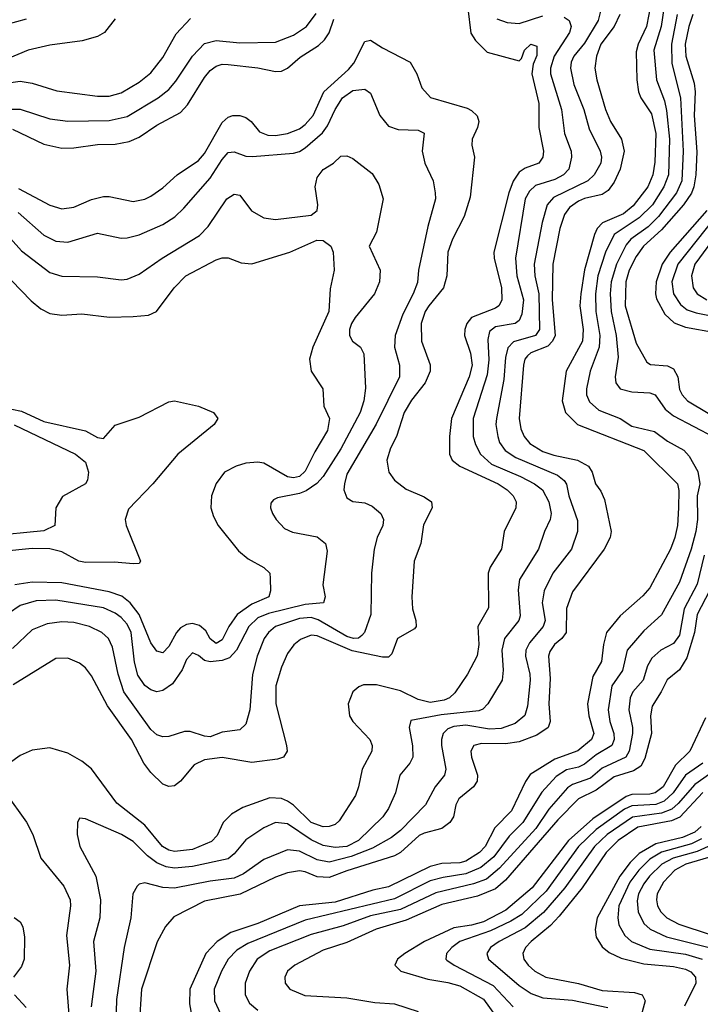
# Model space of a CAD drawing. Header units: inches. Extents: x 1308407 to 1441228, y 959628 to 1036311.
# Tile 309 of 656: x 1356668 to 1358960, y 1005939 to 1009253. Entities that reach past the tile are written whole.
import ezdxf

# ---------------------------------------------------------------- set-up
doc = ezdxf.new("R2010")
doc.units = ezdxf.units.IN
doc.header["$MEASUREMENT"] = 0
doc.layers.add('B3050', color=7, linetype='Continuous')

msp = doc.modelspace()

# ---------------------------------------------------------------- linework, layer by layer
at = {"layer": 'B3050', "color": 5}
for points, elevation in [([(1358795, 1009310), (1358778.8, 1009230), (1358750.9, 1009170), (1358744.5, 1009144.5), (1358746.5, 1009050), (1358752.5, 1009010), (1358760.4, 1008990), (1358795.7, 1008935.7), (1358810.3, 1008870), (1358807, 1008773), (1358800.6, 1008730), (1358783.9, 1008690), (1358734.1, 1008625.9), (1358701, 1008599), (1358630.9, 1008569.1), (1358613.3, 1008550), (1358604.2, 1008530), (1358569.8, 1008410.2), (1358557.6, 1008330), (1358554.5, 1008290), (1358565.2, 1008210), (1358563.8, 1008170), (1358508.9, 1008070), (1358494.7, 1007970), (1358506.5, 1007930), (1358546.9, 1007890), (1358770, 1007802.8), (1358882.9, 1007690), (1358887.9, 1007667.9), (1358887, 1007610), (1358882.9, 1007550), (1358874.9, 1007510), (1358859.2, 1007470), (1358790, 1007340.2), (1358766.3, 1007313.7), (1358690, 1007246.5), (1358644.3, 1007190), (1358633.8, 1007150), (1358627.7, 1007092.3), (1358597.8, 1007042.2), (1358579.7, 1006950), (1358584.2, 1006910), (1358601.7, 1006850), (1358593.9, 1006830), (1358548, 1006792), (1358470, 1006763.7), (1358387.7, 1006712.3), (1358371.7, 1006688.3), (1358324, 1006590), (1358267.7, 1006532.3), (1358236, 1006470), (1358216.9, 1006450), (1358170, 1006420.6), (1358150, 1006415.2), (1358090, 1006412.5), (1358050, 1006402.4), (1357910, 1006333.9), (1357857.6, 1006322.4), (1357730, 1006282.2), (1357610, 1006269.9), (1357470, 1006210.6), (1357379.3, 1006180.7), (1357332.7, 1006150), (1357295.1, 1006110), (1357241.5, 1005990), (1357239.7, 1005939.7), (1357252.1, 1005872.1)], 3120), ([(1358177.8, 1009290), (1358187.1, 1009207.1), (1358202.9, 1009182.9), (1358242.9, 1009142.9), (1358350, 1009113.8), (1358358, 1009122), (1358368.2, 1009150), (1358389.8, 1009170), (1358410, 1009163.8), (1358410, 1009132.3), (1358396.8, 1009103.2), (1358392.3, 1009070), (1358416.5, 1008970), (1358416.7, 1008890), (1358432.5, 1008810), (1358430.1, 1008790), (1358416.3, 1008770), (1358370, 1008752.9), (1358350, 1008739.2), (1358330.5, 1008709.5), (1358315.1, 1008670), (1358265.2, 1008470), (1358265.9, 1008450), (1358291.1, 1008350), (1358292, 1008308), (1358281.9, 1008290), (1358270, 1008281.4), (1358190.1, 1008250), (1358174.1, 1008230), (1358167.2, 1008210), (1358166.5, 1008190), (1358186.2, 1008130), (1358191.5, 1008090), (1358181.9, 1008050), (1358122.5, 1007910), (1358115.6, 1007850), (1358115.2, 1007790), (1358124.1, 1007770), (1358150.1, 1007750.1), (1358279.8, 1007690), (1358309.6, 1007670), (1358330.1, 1007650), (1358339.5, 1007630), (1358339.2, 1007610), (1358299.8, 1007530), (1358290.1, 1007469.9), (1358252.5, 1007410), (1358246, 1007390), (1358247.4, 1007272.6), (1358211.3, 1007210), (1358214.4, 1007150), (1358208.8, 1007111.2), (1358176.6, 1007050), (1358133.2, 1006986.8), (1358116.1, 1006970), (1358097.9, 1006962.1), (1358050, 1006954.4), (1358010, 1006964), (1357950, 1006993.5), (1357870, 1007013.5), (1357826.5, 1007013.5), (1357810, 1007007.5), (1357790.2, 1006990), (1357774.4, 1006950), (1357778.6, 1006910), (1357790.2, 1006890), (1357847.3, 1006830), (1357854.8, 1006810), (1357854.4, 1006790), (1357821.4, 1006730), (1357809.5, 1006670), (1357798.7, 1006641.3), (1357744, 1006556), (1357730, 1006543.9), (1357710, 1006536.7), (1357690, 1006535.9), (1357650, 1006550.3), (1357590, 1006608.6), (1357570, 1006622.3), (1357550, 1006630.9), (1357510, 1006633.1), (1357419.3, 1006600.7), (1357381.6, 1006578.4), (1357353.5, 1006550), (1357333.6, 1006506.4), (1357313.7, 1006486.3), (1357250, 1006459.2), (1357190, 1006452.6), (1357170, 1006457.2), (1357149.4, 1006469.4), (1357090, 1006541.3), (1356995.5, 1006615.5), (1356910, 1006730.6), (1356877.1, 1006757.1), (1356830, 1006783.4), (1356770, 1006801.9), (1356710, 1006794.4), (1356670, 1006776.5), (1356633.6, 1006750)], 3020), ([(1358626.5, 1009290), (1358616.3, 1009250), (1358570, 1009173.8), (1358533.7, 1009130), (1358525.2, 1009110), (1358523.2, 1009090), (1358534.1, 1009034.1), (1358568.1, 1008950), (1358585.5, 1008885.5), (1358622.5, 1008810), (1358627.8, 1008790), (1358625, 1008770), (1358602.8, 1008730), (1358581.5, 1008710), (1358465.9, 1008654.1), (1358444.9, 1008630), (1358427.7, 1008570), (1358401, 1008430), (1358403, 1008390), (1358416.2, 1008330), (1358418.1, 1008210), (1358404.7, 1008190), (1358331.6, 1008168.4), (1358311.5, 1008148.5), (1358303.9, 1008116.1), (1358298.4, 1008041.6), (1358274, 1007910), (1358272.1, 1007890), (1358278.2, 1007850), (1358284.4, 1007830), (1358302.8, 1007802.8), (1358338.5, 1007778.5), (1358479.5, 1007719.5), (1358501.9, 1007701.9), (1358509.7, 1007689.7), (1358517.8, 1007650), (1358546.4, 1007566.4), (1358546.5, 1007530), (1358526.3, 1007470), (1358463.4, 1007390), (1358434.3, 1007330), (1358427.7, 1007290), (1358438.2, 1007230), (1358431, 1007210), (1358384.5, 1007155.5), (1358372.5, 1007130), (1358371.3, 1007110), (1358386.5, 1007050), (1358387.3, 1007030), (1358378.5, 1006941.5), (1358369.7, 1006910.3), (1358336.4, 1006883.6), (1358290, 1006866.3), (1358250, 1006864.4), (1358170, 1006878.1), (1358130, 1006873.7), (1358110, 1006865.3), (1358094.7, 1006850), (1358089.1, 1006830), (1358088.7, 1006810), (1358103.1, 1006730), (1358099.2, 1006710), (1358067.1, 1006670), (1358034.3, 1006610), (1357950, 1006524), (1357920, 1006500), (1357855.8, 1006464.3), (1357784.4, 1006435.6), (1357710, 1006417), (1357670, 1006424.9), (1357610, 1006454.3), (1357570, 1006458.1), (1357490, 1006425.4), (1357421.8, 1006378.2), (1357390, 1006363.3), (1357310, 1006353.3), (1357189.9, 1006329.9), (1357150, 1006332.1), (1357090, 1006347.6), (1357070, 1006342.8), (1357063.3, 1006336.7), (1357049.4, 1006310), (1357042.9, 1006230), (1357019.6, 1006130), (1356994.6, 1005954.6), (1356991.6, 1005870)], 3060), ([(1358837.4, 1009290), (1358828.4, 1009230), (1358803.9, 1009150), (1358812.5, 1009050), (1358839.7, 1008979.7), (1358846.5, 1008946.5), (1358856.3, 1008850), (1358853.5, 1008730), (1358837, 1008690), (1358799, 1008630), (1358754.3, 1008585.7), (1358670.1, 1008530), (1358640.6, 1008470), (1358615.1, 1008390), (1358606.8, 1008330), (1358607.9, 1008270), (1358621.8, 1008190), (1358619.9, 1008150), (1358589.3, 1008070), (1358576.9, 1008010), (1358576.9, 1007990), (1358586.5, 1007966.5), (1358618.7, 1007938.7), (1358690.1, 1007910.1), (1358730, 1007884), (1358806.4, 1007866.4), (1358850, 1007833.6), (1358904.1, 1007804.1), (1358923, 1007783), (1358952.1, 1007732.1), (1358958.1, 1007690), (1358949.5, 1007650), (1358951, 1007570), (1358944.6, 1007530), (1358929.8, 1007470), (1358890, 1007359.8), (1358830, 1007249.1), (1358770, 1007196.1), (1358714.1, 1007130), (1358697.9, 1007062.1), (1358662.3, 1007010), (1358649.4, 1006930), (1358655, 1006890), (1358668.4, 1006850), (1358670.1, 1006830), (1358662, 1006810), (1358610, 1006778.2), (1358570, 1006746.6), (1358550, 1006736.4), (1358510, 1006727.7), (1358474.4, 1006705.6), (1358427, 1006653), (1358362.1, 1006550), (1358316.1, 1006503.9), (1358265.4, 1006434.6), (1358221.2, 1006398.8), (1358170, 1006377.3), (1358094.3, 1006365.7), (1358050, 1006353.6), (1357930, 1006293.5), (1357630, 1006221.8), (1357436.6, 1006143.4), (1357399.7, 1006120.3), (1357370.5, 1006090), (1357347.6, 1006050), (1357323.1, 1005990), (1357324.3, 1005950), (1357351.5, 1005891.5)], 3140), ([(1356690, 1009254.8), (1356525.7, 1009210)], 3040), ([(1356990, 1009255.5), (1356954, 1009210), (1356930, 1009195.9), (1356879.1, 1009180.9), (1356770, 1009167), (1356696.4, 1009150), (1356570, 1009097.6)], 3060), ([(1356590, 1009034.4), (1356670, 1009046), (1356710, 1009038.9), (1356793.6, 1009013.6), (1356930, 1008995.5), (1356970, 1008995.1), (1357010, 1009006.8), (1357070, 1009042.6), (1357110, 1009073.9), (1357150, 1009125.2), (1357195, 1009205), (1357243, 1009257)], 3060), ([(1356631.3, 1008951.3), (1356670, 1008951.3), (1356770, 1008918.7), (1356830, 1008910.6), (1356970, 1008912.8), (1357030, 1008927), (1357135, 1008990), (1357170, 1009017.3), (1357194.5, 1009045.5), (1357249.9, 1009130), (1357290, 1009172), (1357330, 1009183), (1357410, 1009174.3), (1357530, 1009177.4), (1357590, 1009200.8), (1357634, 1009230), (1357666.1, 1009273.9)], 3040), ([(1356644, 1008884), (1356750, 1008833.6), (1356810, 1008819.9), (1356850, 1008820.8), (1356930, 1008832.9), (1356990, 1008834.1), (1357037, 1008843), (1357070, 1008856.9), (1357130, 1008897.2), (1357210, 1008940.6), (1357233.7, 1008966.3), (1357290, 1009058.2), (1357310, 1009081.5), (1357330, 1009096.3), (1357350, 1009102.4), (1357370, 1009102.1), (1357470, 1009090.5), (1357530, 1009078.6), (1357550, 1009079.8), (1357570, 1009089.5), (1357613.1, 1009126.9), (1357674.5, 1009165.5), (1357694.9, 1009185.1), (1357710, 1009208.1), (1357726, 1009254)], 3020), ([(1358501.4, 1009261.4), (1358518.5, 1009250), (1358525.6, 1009230), (1358520.1, 1009210), (1358468, 1009130), (1358455.6, 1009090), (1358455.4, 1009070), (1358492.5, 1008950), (1358502.5, 1008870), (1358524.8, 1008810), (1358526.7, 1008790), (1358517.5, 1008750), (1358499.8, 1008730), (1358470, 1008714.9), (1358405.7, 1008694.3), (1358385, 1008675), (1358370.7, 1008649.3), (1358338.3, 1008450), (1358342.5, 1008390), (1358364.8, 1008310), (1358358.8, 1008261.2), (1358350, 1008240.2), (1358336.3, 1008230), (1358270, 1008218.7), (1358250, 1008202.8), (1358244.1, 1008175.9), (1358247.5, 1008107.5), (1358242.6, 1008057.4), (1358195.6, 1007910), (1358194.8, 1007850), (1358202.6, 1007822.6), (1358219.8, 1007790), (1358257, 1007757), (1358354.8, 1007714.8), (1358402, 1007690), (1358428.4, 1007670), (1358450.1, 1007630.1), (1358457.6, 1007590), (1358454.6, 1007570), (1358435.3, 1007530), (1358415.5, 1007470), (1358351.3, 1007368.7), (1358346.5, 1007333.5), (1358353.7, 1007246.3), (1358349, 1007230), (1358300.8, 1007170), (1358292.3, 1007130), (1358296.4, 1007063.6), (1358292.9, 1007030), (1358245, 1006950), (1358228.3, 1006931.7), (1358214.1, 1006925.9), (1358087.4, 1006912.6), (1357985.8, 1006894.2), (1357979.8, 1006870), (1357991.3, 1006808.7), (1357992, 1006770), (1357981.8, 1006750), (1357948.7, 1006710), (1357933.6, 1006650), (1357910, 1006598), (1357890.8, 1006570), (1357809.2, 1006490), (1357770, 1006470.2), (1357730, 1006466.5), (1357690, 1006472.8), (1357650, 1006492.2), (1357570, 1006546.5), (1357530, 1006550.4), (1357490, 1006532.9), (1357430, 1006492.2), (1357390, 1006444.7), (1357370, 1006427.9), (1357250, 1006401.8), (1357190, 1006396.2), (1357160.9, 1006400.9), (1357130, 1006415.1), (1357098.4, 1006438.4), (1357050, 1006486.2), (1357010.8, 1006510), (1356890, 1006563), (1356870, 1006565.2), (1356862.4, 1006550), (1356861.3, 1006510), (1356871.1, 1006470), (1356924.8, 1006370), (1356940.6, 1006290), (1356937.9, 1006230), (1356916.3, 1006150), (1356924.9, 1006050), (1356908.9, 1005930)], 3040), ([(1358689.2, 1009270), (1358670.2, 1009230.2), (1358624.6, 1009170), (1358610.8, 1009130), (1358605.5, 1009090), (1358611.2, 1009050), (1358640.9, 1008950), (1358658, 1008910), (1358694.5, 1008850), (1358703.7, 1008810), (1358689.8, 1008750), (1358670, 1008706), (1358650, 1008677.2), (1358630, 1008664.4), (1358570, 1008651.1), (1358550, 1008642.2), (1358519.7, 1008620.3), (1358503.1, 1008596.9), (1358487.5, 1008550), (1358463.6, 1008430), (1358461.6, 1008310), (1358471, 1008190), (1358462.7, 1008170), (1358446.7, 1008153.3), (1358389.2, 1008130.8), (1358378.4, 1008121.6), (1358369.4, 1008110), (1358364.5, 1008090), (1358350.4, 1007910), (1358355.5, 1007875.5), (1358366.7, 1007850), (1358386.5, 1007826.5), (1358430, 1007799.4), (1358466.6, 1007786.6), (1358546.7, 1007770), (1358584.1, 1007750), (1358596.4, 1007730), (1358607.7, 1007690), (1358625.2, 1007665.2), (1358637.3, 1007637.3), (1358659.4, 1007530), (1358656.8, 1007510), (1358636.1, 1007470), (1358530, 1007326.8), (1358509.7, 1007270.3), (1358508.8, 1007190), (1358494.3, 1007170), (1358469.6, 1007150), (1358453.6, 1007126.4), (1358448.9, 1007110), (1358454.6, 1007034.6), (1358450.1, 1006950), (1358454.7, 1006890), (1358447.9, 1006870), (1358410, 1006844.1), (1358350, 1006822.2), (1358304.3, 1006815.7), (1358223.7, 1006816.3), (1358197.3, 1006810), (1358187.4, 1006790), (1358189.6, 1006770), (1358210.1, 1006710), (1358209, 1006690), (1358196.4, 1006670), (1358146.8, 1006630), (1358137.1, 1006610), (1358128.5, 1006570), (1358116.4, 1006550), (1358089.7, 1006530.3), (1358030, 1006515.1), (1358013.6, 1006506.4), (1357950.4, 1006450), (1357930, 1006437.8), (1357770, 1006388.2), (1357710, 1006364.9), (1357670, 1006367.8), (1357630, 1006384.6), (1357610, 1006388), (1357570, 1006381.3), (1357530, 1006366.5), (1357410.7, 1006309.3), (1357290, 1006285.2), (1357187.6, 1006232.4), (1357159.2, 1006200.8), (1357131.5, 1006148.5), (1357078.4, 1005990), (1357070.9, 1005870)], 3080), ([(1358275.3, 1009255.3), (1358310, 1009242.9), (1358350, 1009240.2), (1358430, 1009265.4)], 3040), ([(1358882.1, 1009270), (1358863, 1009170), (1358864.8, 1009104.8), (1358893.5, 1008990), (1358902.2, 1008810), (1358898, 1008710), (1358879.4, 1008670), (1358819.8, 1008590), (1358784.8, 1008555.2), (1358725.9, 1008514.1), (1358710, 1008494.9), (1358678, 1008430), (1358659.9, 1008370), (1358656.5, 1008330), (1358660.4, 1008270), (1358676.4, 1008190), (1358683.1, 1008116.9), (1358673.7, 1008050), (1358676.2, 1008030), (1358690.5, 1008010.5), (1358730, 1008000.1), (1358790, 1007997.1), (1358807.6, 1007990), (1358842.2, 1007942.2), (1358870, 1007918.7), (1359007.1, 1007847.1)], 3160), ([(1358935.5, 1009270), (1358921.8, 1009230), (1358909.6, 1009170), (1358911.3, 1009130), (1358939.3, 1009039.3), (1358942.9, 1009010), (1358939.5, 1008930), (1358947.9, 1008807.9), (1358945.6, 1008730), (1358938.7, 1008690), (1358930, 1008668.3), (1358903.4, 1008630), (1358830, 1008545.6), (1358769.1, 1008490), (1358744.1, 1008455.9), (1358721, 1008410), (1358709.5, 1008370), (1358707.6, 1008290), (1358743.9, 1008163.9), (1358780.2, 1008100.2), (1358792, 1008092), (1358850, 1008087.6), (1358870, 1008077.9), (1358885, 1008050), (1358890, 1008008.2), (1358898.5, 1007990), (1358916.8, 1007970), (1359050.6, 1007890.6)], 3180), ([(1356664.4, 1008684.4), (1356770, 1008628.4), (1356810, 1008615.8), (1356850, 1008621.5), (1356910, 1008647.5), (1356950, 1008657.8), (1356970, 1008657.5), (1357050, 1008641), (1357090, 1008649), (1357110, 1008658.1), (1357150, 1008686.4), (1357198.3, 1008730), (1357270, 1008778.3), (1357290, 1008801.9), (1357350, 1008906.8), (1357370, 1008924.5), (1357385.7, 1008930), (1357410, 1008930.5), (1357430, 1008923.3), (1357447.4, 1008910), (1357475.7, 1008875.7), (1357504.2, 1008864.2), (1357530, 1008863.3), (1357570, 1008869.7), (1357610, 1008885.4), (1357630, 1008900.1), (1357656.6, 1008930), (1357692.4, 1009010), (1357775.6, 1009084.4), (1357793.9, 1009106.1), (1357830, 1009178.9), (1357850, 1009183.2), (1357890, 1009157.7), (1357982.7, 1009110), (1358005.4, 1009070), (1358022.7, 1009022.7), (1358051.1, 1008991.1), (1358174.6, 1008954.6), (1358190, 1008947), (1358209, 1008929), (1358214.4, 1008910), (1358210.1, 1008890.1), (1358191.5, 1008850), (1358190.9, 1008830), (1358200.1, 1008790), (1358185.1, 1008654.9), (1358164.5, 1008590), (1358125.6, 1008514.4), (1358109.7, 1008470), (1358106.6, 1008390), (1358095.8, 1008350), (1358045.8, 1008290), (1358033.5, 1008270), (1358020.1, 1008230), (1358020.8, 1008170), (1358050.7, 1008090.7), (1358050.9, 1008070), (1358033.4, 1008030), (1357988, 1007972), (1357963.4, 1007930), (1357937.2, 1007850), (1357916.9, 1007810), (1357904.6, 1007770), (1357911, 1007730), (1357930, 1007702.9), (1357970, 1007672.8), (1358030, 1007646.3), (1358054.5, 1007630), (1358057.1, 1007610), (1358027.7, 1007552.3), (1358018.6, 1007490), (1357996.8, 1007430), (1357988.4, 1007310), (1357991.3, 1007270), (1358002.6, 1007230), (1358003, 1007210), (1357998.1, 1007201.9), (1357941, 1007170), (1357921.9, 1007118.1), (1357910, 1007107.4), (1357890, 1007106.5), (1357787.9, 1007127.9), (1357670, 1007178.6), (1357650, 1007181.1), (1357613.3, 1007166.7), (1357591, 1007149), (1357570, 1007119.2), (1357550, 1007072.8), (1357531.3, 1007010), (1357531.2, 1006950), (1357566.6, 1006810), (1357568.4, 1006790), (1357556.5, 1006770), (1357536.5, 1006763.5), (1357450, 1006752.1), (1357350, 1006769.5), (1357290, 1006761.6), (1357255.7, 1006744.3), (1357210, 1006689.8), (1357190, 1006674), (1357170, 1006671.4), (1357150, 1006679.8), (1357110, 1006718.5), (1357086, 1006750), (1357044.4, 1006830), (1356963.6, 1006943.6), (1356910, 1007044.5), (1356890, 1007070.8), (1356870, 1007086.8), (1356830, 1007104.1), (1356790, 1007102.2), (1356646.7, 1007013.3)], 2980), ([(1356663.1, 1008603.1), (1356750, 1008527.3), (1356790, 1008507.3), (1356830, 1008504), (1356930, 1008534.3), (1357010, 1008517.7), (1357030, 1008517.9), (1357070, 1008528.3), (1357150, 1008563.8), (1357190.7, 1008589.3), (1357221.5, 1008618.5), (1357310, 1008719.3), (1357350, 1008782.3), (1357370, 1008805.9), (1357390, 1008808.1), (1357430, 1008792.7), (1357451.8, 1008791.8), (1357590, 1008803.5), (1357610, 1008808.9), (1357630, 1008820.8), (1357688.4, 1008871.6), (1357705, 1008895), (1357730, 1008950.8), (1357754.9, 1008990), (1357790, 1009014.2), (1357830, 1009019.3), (1357850, 1009005.3), (1357881.3, 1008930), (1357910, 1008894.7), (1357943, 1008883), (1358010, 1008880.9), (1358030.8, 1008870.8), (1358023.9, 1008810), (1358032.8, 1008770), (1358060.5, 1008710), (1358067.8, 1008670), (1358068.4, 1008650), (1358043, 1008557), (1358011.6, 1008410), (1358007.5, 1008367.5), (1357993.7, 1008330), (1357958.2, 1008261.8), (1357932.3, 1008190), (1357930.5, 1008150.5), (1357946.8, 1008090), (1357947, 1008050), (1357868.8, 1007891.2), (1357770, 1007722.4), (1357761.9, 1007690), (1357759.8, 1007670), (1357770, 1007642.7), (1357790, 1007631.3), (1357830, 1007626.8), (1357855.1, 1007615.1), (1357884.6, 1007590), (1357893.8, 1007570), (1357891.5, 1007550), (1357872.3, 1007510), (1357861.6, 1007470), (1357852.4, 1007390), (1357850.9, 1007250), (1357829.4, 1007190), (1357820.6, 1007179.4), (1357809.1, 1007170.9), (1357792, 1007170), (1357770, 1007177), (1357672.8, 1007232.8), (1357650, 1007240.3), (1357610, 1007236.6), (1357529.1, 1007210), (1357505.9, 1007190), (1357491.9, 1007170), (1357468, 1007110), (1357451.7, 1007048.3), (1357443.3, 1006930), (1357430, 1006881.1), (1357410, 1006862.2), (1357350, 1006854.6), (1357310, 1006838.8), (1357290, 1006840.7), (1357242.7, 1006857.3), (1357223.5, 1006856.5), (1357170, 1006839.8), (1357150, 1006839), (1357130, 1006845.8), (1357110, 1006863.4), (1357019.2, 1006990), (1356999.8, 1007050), (1356981, 1007141), (1356967.8, 1007170), (1356945.3, 1007190), (1356903.5, 1007210), (1356850, 1007223.2), (1356810, 1007226.2), (1356760.4, 1007219.6), (1356710, 1007198.8), (1356643.7, 1007136.3)], 2960), ([(1356590, 1008568.1), (1356674.8, 1008474.8), (1356770, 1008401.8), (1356810, 1008389), (1356930, 1008387.4), (1357010, 1008376.6), (1357030, 1008378.7), (1357070, 1008395.9), (1357148, 1008450), (1357273.8, 1008526.2), (1357303.4, 1008556.6), (1357365.4, 1008650), (1357390, 1008665.8), (1357410, 1008661.6), (1357449.3, 1008609.3), (1357490, 1008585.5), (1357530, 1008580.1), (1357650, 1008594.5), (1357669.8, 1008610.2), (1357671.8, 1008630), (1357662.9, 1008690), (1357670, 1008722), (1357690, 1008748.4), (1357725.2, 1008770), (1357750, 1008793), (1357770, 1008794.9), (1357790, 1008785.3), (1357855.4, 1008735.4), (1357878.1, 1008698.1), (1357892.3, 1008650), (1357870, 1008538), (1357844.9, 1008490), (1357882.4, 1008410), (1357879.3, 1008370), (1357863.4, 1008330), (1357798.4, 1008250), (1357785, 1008230), (1357778.6, 1008210), (1357779.1, 1008190), (1357788.7, 1008170), (1357815.8, 1008150), (1357827.4, 1008127.4), (1357832.2, 1008012.2), (1357827.4, 1007970), (1357815.1, 1007930), (1357750, 1007808), (1357690, 1007715.5), (1357668.8, 1007691.2), (1357633.2, 1007666.8), (1357610, 1007657.8), (1357536.6, 1007643.4), (1357523.1, 1007636.9), (1357514.4, 1007625.6), (1357512.9, 1007610), (1357519.6, 1007590), (1357531.5, 1007570), (1357560.3, 1007540.3), (1357587.3, 1007527.3), (1357670, 1007511.6), (1357697.6, 1007490), (1357704, 1007464), (1357689.4, 1007350), (1357696.8, 1007310), (1357691.5, 1007290), (1357630, 1007284.4), (1357506.4, 1007253.6), (1357470, 1007239.5), (1357439.5, 1007210), (1357398.3, 1007130), (1357374.9, 1007105.1), (1357350, 1007095.7), (1357310, 1007091.1), (1357290, 1007095.4), (1357270, 1007112), (1357250, 1007121.4), (1357230, 1007099.1), (1357215.7, 1007064.3), (1357182.3, 1007017.7), (1357150, 1006994.7), (1357130, 1006990.5), (1357110, 1006997.5), (1357090, 1007012.1), (1357066.1, 1007046.1), (1357054.9, 1007090), (1357043.4, 1007190), (1357030, 1007218), (1357010, 1007240.8), (1356990, 1007255.6), (1356950, 1007273), (1356790, 1007299.2), (1356723.4, 1007296.6), (1356670, 1007281.1), (1356630, 1007254.3)], 2940), ([(1358982.5, 1008610), (1358858.8, 1008470), (1358832.1, 1008430), (1358811.5, 1008370), (1358808.8, 1008330), (1358812.9, 1008312.9), (1358841.2, 1008261.2), (1358872.1, 1008232.1), (1358910, 1008218.2), (1359010, 1008200.2)], 3220), ([(1359010, 1008588.4), (1358884, 1008430), (1358864.8, 1008370), (1358870.3, 1008330.3), (1358893.8, 1008293.8), (1358916.4, 1008276.4), (1358946.1, 1008266.1), (1359046, 1008246)], 3240), ([(1359013.2, 1008526.8), (1358941.2, 1008430), (1358930.1, 1008390), (1358935.8, 1008350), (1358949.4, 1008329.4), (1358982.2, 1008310)], 3260), ([(1356608.6, 1008408.6), (1356706.3, 1008306.3), (1356739.4, 1008279.4), (1356770, 1008263.8), (1356810, 1008257.8), (1356877.4, 1008262.6), (1356971.1, 1008251.1), (1357050, 1008253.1), (1357101.6, 1008258.4), (1357129.3, 1008270.7), (1357188.4, 1008350), (1357227.4, 1008390), (1357330, 1008444.6), (1357350, 1008451), (1357370, 1008451.3), (1357414.5, 1008434.5), (1357450, 1008431.1), (1357577.6, 1008470), (1357669.2, 1008510.8), (1357690, 1008509.4), (1357715.9, 1008490), (1357723.5, 1008470), (1357727.7, 1008410), (1357713.5, 1008346.5), (1357709.5, 1008270), (1357655, 1008150), (1357644.2, 1008110), (1357649.2, 1008069.2), (1357688.7, 1008010), (1357691.9, 1007951.9), (1357711.1, 1007910), (1357705, 1007870), (1357661.6, 1007798.4), (1357630, 1007732.8), (1357610, 1007715), (1357590, 1007710.3), (1357570, 1007713.7), (1357490, 1007759.8), (1357470, 1007763.5), (1357430, 1007759.5), (1357397.4, 1007750), (1357358, 1007730), (1357330, 1007691.8), (1357314.6, 1007650), (1357311.8, 1007610), (1357320.5, 1007580.5), (1357336.9, 1007550), (1357404.5, 1007464.5), (1357438.1, 1007438.1), (1357490, 1007409.2), (1357510.2, 1007390), (1357512, 1007372), (1357512.4, 1007330), (1357507.7, 1007310), (1357450, 1007285.4), (1357400.7, 1007250), (1357372.3, 1007210), (1357350, 1007165.4), (1357330, 1007153.3), (1357310, 1007168.1), (1357295.3, 1007195.3), (1357273.9, 1007213.9), (1357250, 1007219.7), (1357230, 1007216.9), (1357210, 1007205.6), (1357195.8, 1007190), (1357170, 1007143.4), (1357150, 1007122), (1357130, 1007127.4), (1357110, 1007155.4), (1357070, 1007250.3), (1357040.1, 1007290), (1357011.8, 1007311.8), (1356970, 1007327.1), (1356810, 1007356.8), (1356710, 1007359.1), (1356651.3, 1007350)], 2920), ([(1356608.9, 1007948.9), (1356674.8, 1007934.8), (1356750, 1007900.5), (1356890, 1007868.8), (1356930, 1007846.4), (1356950, 1007843.5), (1356990, 1007887.9), (1357070, 1007914.4), (1357170, 1007966.9), (1357190, 1007969.2), (1357270, 1007951.3), (1357320.5, 1007930), (1357335.8, 1007910), (1357322.7, 1007890), (1357200.5, 1007790), (1357117.1, 1007690), (1357034.9, 1007605.1), (1357023, 1007570), (1357026.4, 1007550), (1357075.2, 1007430), (1357070, 1007422.6), (1357050, 1007420.6), (1356987.1, 1007427.1), (1356890, 1007425.3), (1356867.9, 1007430), (1356810, 1007461.8), (1356770, 1007471.5), (1356710, 1007472.5), (1356610, 1007462.3)], 2880), ([(1356650, 1007889.1), (1356855.8, 1007790), (1356890, 1007763.8), (1356900.3, 1007730), (1356896.9, 1007703.1), (1356889.5, 1007690.5), (1356812.8, 1007647.2), (1356790.3, 1007609.7), (1356786, 1007550), (1356750, 1007532), (1356565.6, 1007514.4)], 2860), ([(1358973.4, 1007450), (1358950, 1007352.7), (1358905.7, 1007270), (1358890, 1007181.4), (1358870, 1007152.6), (1358827.7, 1007130), (1358796.7, 1007103.3), (1358781.8, 1007078.2), (1358767.5, 1007030), (1358733, 1006990), (1358723.4, 1006970), (1358719.2, 1006930), (1358731.3, 1006870), (1358731.3, 1006850), (1358720.5, 1006790), (1358709.6, 1006770.4), (1358630, 1006733.3), (1358590, 1006700.1), (1358530, 1006678.5), (1358513.4, 1006666.6), (1358450, 1006595.4), (1358405.8, 1006530), (1358283.6, 1006396.4), (1358240, 1006360), (1358196.4, 1006343.6), (1358070, 1006314.2), (1357950, 1006257.7), (1357850, 1006235.8), (1357757.9, 1006202.1), (1357650, 1006173.1), (1357510, 1006118.9), (1357468.1, 1006090), (1357442, 1006050), (1357427.8, 1006010), (1357427.8, 1005970), (1357442.3, 1005942.3), (1357470, 1005919.3)], 3160), ([(1358990.8, 1007330), (1358949.9, 1007250.1), (1358940.4, 1007190), (1358915.3, 1007104.7), (1358890, 1007063.9), (1358848.8, 1007031.2), (1358828.8, 1006990), (1358797.7, 1006942.3), (1358792.7, 1006910), (1358795.6, 1006850), (1358773.6, 1006766.4), (1358759.6, 1006740.4), (1358735.5, 1006724.5), (1358670, 1006704.2), (1358610, 1006659.7), (1358549.7, 1006630.3), (1358480.7, 1006559.3), (1358304, 1006356), (1358270, 1006326.9), (1358210, 1006302.6), (1358090, 1006273.9), (1357970, 1006221.5), (1357868.1, 1006191.8), (1357770, 1006146.4), (1357690, 1006120.5), (1357595.2, 1006070), (1357570.2, 1006050), (1357560.7, 1006030), (1357562.2, 1006010), (1357577.7, 1005990), (1357628.2, 1005968.2), (1357770, 1005960.6), (1357864.2, 1005944.2), (1357930, 1005940.3), (1358010, 1005914.2)], 3180), ([(1358977.5, 1006902.5), (1358924.9, 1006790), (1358876.5, 1006743.5), (1358835, 1006670), (1358808.6, 1006650), (1358790, 1006645.5), (1358730, 1006644.4), (1358710, 1006638.4), (1358597.7, 1006562.3), (1358516.8, 1006490), (1358394.1, 1006330), (1358304.7, 1006255.3), (1358230, 1006216.6), (1358190, 1006204.8), (1358130, 1006195.9), (1358031.9, 1006150), (1357965, 1006110), (1357940.9, 1006090), (1357931.1, 1006070), (1357951.7, 1006050), (1358042.9, 1006022.9), (1358110, 1006012.2), (1358150, 1006000.5), (1358230, 1005955.8), (1358270, 1005899.6)], 3220), ([(1358968.9, 1006750), (1358910.7, 1006709.3), (1358868.8, 1006650), (1358837.9, 1006622.1), (1358810, 1006611.4), (1358730, 1006606.7), (1358705.2, 1006594.8), (1358610, 1006527.1), (1358550.3, 1006470), (1358440.7, 1006319.3), (1358358.8, 1006241.2), (1358322.1, 1006217.9), (1358254.1, 1006185.9), (1358150.8, 1006150), (1358123.5, 1006130), (1358105.7, 1006110), (1358103.2, 1006090), (1358106.8, 1006086.8), (1358131.1, 1006070), (1358262.2, 1006002.2), (1358330, 1005930.1)], 3240), ([(1359010, 1006727.1), (1358941.6, 1006678.4), (1358885.9, 1006614.1), (1358864.4, 1006595.6), (1358830, 1006582.1), (1358732.1, 1006567.9), (1358646.5, 1006510), (1358603.8, 1006470), (1358504.4, 1006330), (1358432.3, 1006247.7), (1358370, 1006196.4), (1358282.3, 1006150), (1358253.8, 1006130), (1358240.8, 1006110), (1358247.4, 1006090), (1358350, 1006001.3), (1358390, 1005974.8), (1358430, 1005960.2), (1358530, 1005952.7), (1358648.2, 1005928.2)], 3260), ([(1356620.2, 1006650), (1356691.5, 1006551.5), (1356712.2, 1006510), (1356739.8, 1006430), (1356816.7, 1006336.7), (1356838.3, 1006290), (1356839.4, 1006270), (1356826, 1006170), (1356836.3, 1006070), (1356827.5, 1005990), (1356834.4, 1005890)], 3020), ([(1358968.8, 1006651.2), (1358891.1, 1006568.9), (1358863.6, 1006556.4), (1358750, 1006534.4), (1358683, 1006490), (1358642.7, 1006450), (1358562.3, 1006330), (1358485.2, 1006234.8), (1358456, 1006204.1), (1358390.6, 1006150), (1358371.3, 1006130), (1358362.5, 1006110), (1358366.1, 1006090), (1358380.4, 1006070), (1358403.2, 1006050), (1358440.2, 1006030), (1358550, 1006009.1), (1358630, 1005985.3), (1358738.7, 1005978.7), (1358764, 1005970), (1358774.6, 1005950), (1358736.8, 1005810)], 3280), ([(1358963, 1006537), (1358941.6, 1006518.4), (1358900.2, 1006499.8), (1358810, 1006478.7), (1358754.1, 1006445.9), (1358724.3, 1006415.7), (1358689.3, 1006370), (1358612.7, 1006230), (1358606.2, 1006190), (1358610, 1006164.9), (1358630, 1006131.5), (1358653.3, 1006113.3), (1358693.7, 1006093.7), (1358770, 1006074.3), (1358870, 1006065.6), (1358910, 1006056.6), (1358927.7, 1006047.7), (1358943.6, 1006030), (1358944.5, 1006010), (1358907.2, 1005932.8)], 3320), ([(1358964.5, 1006495.5), (1358930, 1006478.2), (1358830, 1006450.3), (1358790, 1006426.6), (1358752.6, 1006390), (1358722.8, 1006350), (1358686.1, 1006270), (1358681.9, 1006230), (1358686.1, 1006206.1), (1358705.9, 1006170), (1358728.9, 1006150), (1358790, 1006123.9), (1358910, 1006107.2), (1358966.4, 1006090)], 3340), ([(1358986.3, 1006470), (1358950, 1006453.2), (1358869.2, 1006430), (1358830.3, 1006409.7), (1358789.2, 1006370), (1358770, 1006344.5), (1358752.4, 1006310), (1358747.3, 1006287.3), (1358751.2, 1006250), (1358770.3, 1006210.3), (1358791.1, 1006191.1), (1358846.1, 1006166.1), (1358990.1, 1006130)], 3360), ([(1358987.9, 1006432.1), (1358911.1, 1006410), (1358874.3, 1006390), (1358836.1, 1006350), (1358815.2, 1006310), (1358812.5, 1006290), (1358816, 1006270), (1358826.8, 1006250), (1358847.6, 1006230), (1358888, 1006208), (1358993.6, 1006173.6)], 3380), ([(1356650, 1006231), (1356670, 1006216.4), (1356679.1, 1006199.1), (1356684.4, 1006164.4), (1356683.2, 1006090), (1356673.9, 1006066.1), (1356647.8, 1006030)], 2980), ([(1356650.8, 1005970), (1356690, 1005927.4)], 2980)]:
    msp.add_lwpolyline(points, dxfattribs=dict(at, elevation=elevation))

doc.saveas('drawing.dxf')
